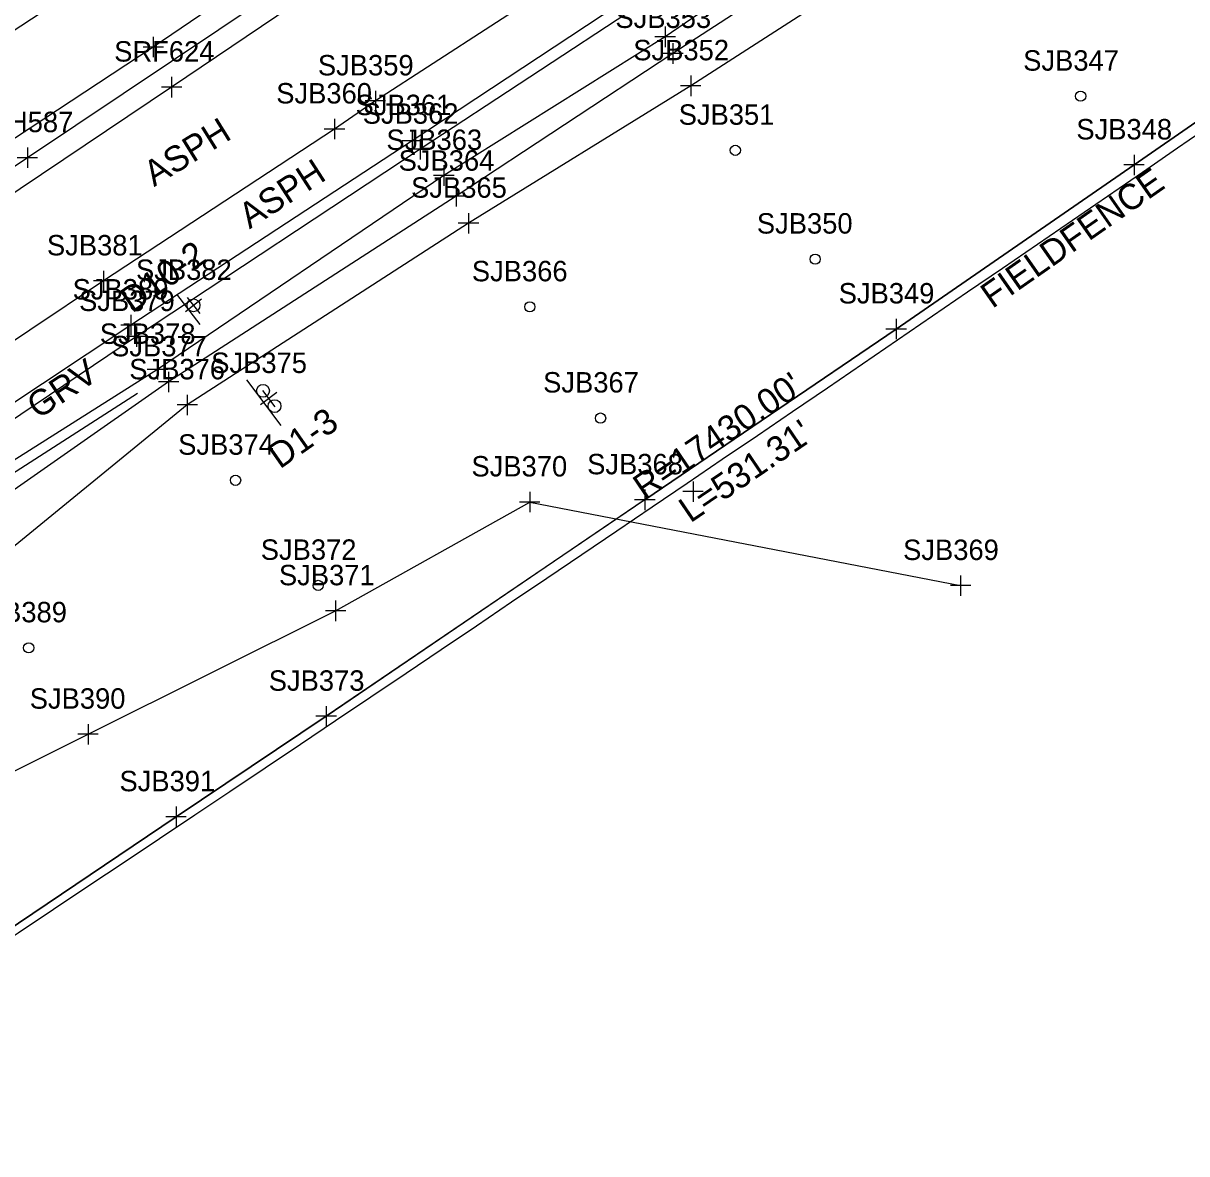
# Model space of a CAD drawing. Extents: x 941041 to 969446, y 397014 to 416764.
# Drawn here: x 950703.8 to 950931.5, y 402209.8 to 402431.1 of the extents above; entities that cross this region are included whole.
import ezdxf

# ---------------------------------------------------------------- set-up
doc = ezdxf.new("R2010")
doc.units = 0
for name, color, linetype in [('SURVEY - CENTERLINE - Preliminary', 7, 'Continuous'), ('SURVEY - DRAINAGE - Area Shapes Text', 7, 'Continuous'), ('SURVEY - DTM - Breaklines', 7, 'Continuous'), ('SURVEY - DTM - Breaklines - Points - Locators', 7, 'Continuous'), ('SURVEY - DTM - Breaklines - Points - Numbers', 7, 'Continuous'), ('SURVEY - DTM - Spot Points - Locators', 7, 'Continuous'), ('SURVEY - DTM - Spot Points - Point Numbers', 7, 'Continuous'), ('SURVEY - DTM GRAPHICS - Boundary Line', 7, 'Continuous'), ('SURVEY - NON-TRANSPORTATION - Features', 7, 'Continuous'), ('SURVEY - NON-TRANSPORTATION - Features - Points - Locators', 7, 'Continuous'), ('SURVEY - NON-TRANSPORTATION - Features - Points - Numbers', 7, 'Continuous'), ('SURVEY - NON-TRANSPORTATION - Features Text', 7, 'Continuous'), ('SURVEY - PROPERTY - ROW Lines', 7, 'Continuous'), ('SURVEY - PROPERTY - ROW Lines - Points - Locators', 7, 'Continuous'), ('SURVEY - PROPERTY - ROW Lines Text', 7, 'Continuous'), ('SURVEY - TRAFFIC CONTROL - Signs - Points - Locators', 7, 'Continuous'), ('SURVEY - TRAFFIC CONTROL - Signs - Points - Numbers', 7, 'Continuous'), ('SURVEY - TRAFFIC CONTROL - Signs and Devices with Text', 7, 'Continuous'), ('SURVEY - TRANSPORTATION - Features', 7, 'Continuous'), ('SURVEY - TRANSPORTATION - Features - Points - Locators', 7, 'Continuous'), ('SURVEY - TRANSPORTATION - Features - Points - Numbers', 7, 'Continuous'), ('SURVEY - TRANSPORTATION - Features Text', 7, 'Continuous'), ('SURVEY - TRANSPORTATION - Roads', 7, 'Continuous'), ('SURVEY - TRANSPORTATION - Roads - Points - Locators', 7, 'Continuous'), ('SURVEY - TRANSPORTATION - Roads - Points - Numbers', 7, 'Continuous'), ('SURVEY - VEGETATION - Features - Points - Locators', 7, 'Continuous'), ('SURVEY - VEGETATION - Features - Points - Numbers', 7, 'Continuous'), ('SURVEY - VEGETATION - Features with Text', 7, 'Continuous')]:
    doc.layers.add(name, color=color, linetype=linetype)

msp = doc.modelspace()

# ---------------------------------------------------------------- linework, layer by layer
at = {"layer": 'SURVEY - CENTERLINE - Preliminary'}
msp.add_arc((941043.59, 416761.87), 17280, 288.461371, 305.045557, dxfattribs=at)
msp.add_arc((941043.59, 416761.87), 17280, 288.461371, 305.045557, dxfattribs=at)
msp.add_arc((941043.59, 416761.87), 17280, 288.461371, 305.045557, dxfattribs=at)
msp.add_arc((941043.59, 416761.87), 17280, 288.461371, 305.045557, dxfattribs=at)
at = {"layer": 'SURVEY - DRAINAGE - Area Shapes Text'}
msp.add_line((950694.58, 402338.47), (950726.16, 402358.73), dxfattribs=at)
at = {"layer": 'SURVEY - DTM - Breaklines'}
for points in [[(951152.5, 402631.02), (951108.6, 402604.18), (951066.61, 402581.14), (951013.4, 402547.54), (950968.11, 402519.3), (950921.79, 402488.61), (950877.14, 402461.14), (950829.42, 402428.48), (950786.11, 402401.33), (950730.07, 402363.37), (950688.29, 402336.96), (950634.86, 402300.1), (950589.68, 402268.86), (950545.74, 402240.39), (950502.04, 402212.23), (950456.16, 402183.9), (950406.8, 402152.68), (950358.57, 402121.14)], [(951158.91, 402626.39), (951110.6, 402601.22), (951068.26, 402577.11), (951016.8, 402543.55), (950970.73, 402514.41), (950923.44, 402484.17), (950880.95, 402457.72), (950830.92, 402425.21), (950788.5, 402397.27), (950732.24, 402360.93), (950690.66, 402331.94), (950637.75, 402296.72), (950592.13, 402265.5), (950546.1, 402236.16), (950504.3, 402207.47), (950458.94, 402178.89), (950409.79, 402147.02), (950361.17, 402116.28)], [(951158.86, 402619.36), (951113.54, 402594.8), (951069.19, 402568.77), (951019.39, 402536.46), (950972.54, 402509.07), (950927.06, 402479.55), (950884.46, 402451.13), (950834.42, 402418.88), (950790.94, 402391.98), (950735.9, 402356.43), (950695.35, 402323.36), (950643.84, 402287.35), (950599.37, 402255.58), (950552.78, 402225.45), (950511.59, 402194.12), (950467.23, 402165.65), (950418.65, 402131.83), (950368.95, 402103.84)], [(950954.22, 402602.88), (950907.42, 402570.91), (950858.97, 402534.82), (950816.52, 402506.22), (950767.56, 402472.61), (950719.62, 402441.34), (950668.54, 402407.77), (950621.37, 402377.17), (950570.03, 402342.08), (950523.93, 402312.47), (950473.09, 402278.16), (950424.4, 402247.92), (950373.45, 402212.11), (950327.09, 402183.89), (950286.09, 402156.44)]]:
    msp.add_lwpolyline(points, dxfattribs=at)
at = {"layer": 'SURVEY - DTM - Breaklines - Points - Locators'}
for p, q in [((950829.42, 402430.48), (950829.42, 402426.48)), ((950831.42, 402428.48), (950827.42, 402428.48)), ((950832.92, 402425.21), (950828.92, 402425.21)), ((950830.92, 402427.21), (950830.92, 402423.21)), ((950834.42, 402420.88), (950834.42, 402416.88)), ((950836.42, 402418.88), (950832.42, 402418.88)), ((950786.11, 402403.33), (950786.11, 402399.33)), ((950788.11, 402401.33), (950784.11, 402401.33)), ((950788.5, 402399.27), (950788.5, 402395.27)), ((950790.5, 402397.27), (950786.5, 402397.27)), ((950790.94, 402393.98), (950790.94, 402389.98)), ((950792.94, 402391.98), (950788.94, 402391.98)), ((950730.07, 402365.37), (950730.07, 402361.37)), ((950732.07, 402363.37), (950728.07, 402363.37)), ((950732.24, 402362.93), (950732.24, 402358.93)), ((950734.24, 402360.93), (950730.24, 402360.93)), ((950735.9, 402358.43), (950735.9, 402354.43)), ((950737.9, 402356.43), (950733.9, 402356.43))]:
    msp.add_line(p, q, dxfattribs=at)
at = {"layer": 'SURVEY - DTM - Spot Points - Locators'}
for centre in [(950910.72, 402416.85), (950843.15, 402406.26), (950858.78, 402384.96), (950802.94, 402375.62), (950816.78, 402353.85), (950745.36, 402341.67), (950761.52, 402321.1), (950704.87, 402308.87)]:
    msp.add_circle(centre, 1, dxfattribs=at)
at = {"layer": 'SURVEY - DTM GRAPHICS - Boundary Line'}
msp.add_lwpolyline([(950447.34, 402088), (950495.74, 402118.67), (950541.75, 402148.66), (950588.04, 402178.52), (950674.73, 402236.09), (950733.71, 402275.8), (950763.08, 402295.47), (950825.29, 402337.84), (950825.43, 402337.84), (950874.62, 402371.28), (950921.17, 402403.39), (950960.76, 402430.84)], dxfattribs=at)
at = {"layer": 'SURVEY - NON-TRANSPORTATION - Features'}
msp.add_lwpolyline([(951119.87, 402541.66), (951096.62, 402525.45), (951052.24, 402494.52), (951007.05, 402462.77), (950960.76, 402430.84), (950921.17, 402403.39), (950874.62, 402371.28), (950825.43, 402337.84), (950763.08, 402295.47), (950733.71, 402275.8), (950674.73, 402236.09), (950608.89, 402192.64), (950588.04, 402178.52), (950541.75, 402148.66), (950495.74, 402118.67), (950447.34, 402088), (950397.39, 402056.13)], dxfattribs=at)
msp.add_lwpolyline([(951119.87, 402541.66), (951096.62, 402525.45), (951052.24, 402494.52), (951007.05, 402462.77), (950960.76, 402430.84), (950921.17, 402403.39), (950874.62, 402371.28), (950825.43, 402337.84), (950763.08, 402295.47), (950733.71, 402275.8), (950674.73, 402236.09), (950608.89, 402192.64), (950588.04, 402178.52), (950541.75, 402148.66), (950495.74, 402118.67), (950447.34, 402088), (950397.39, 402056.13)], dxfattribs=at)
at = {"layer": 'SURVEY - NON-TRANSPORTATION - Features - Points - Locators'}
for p, q in [((950921.17, 402405.39), (950921.17, 402401.39)), ((950923.17, 402403.39), (950919.17, 402403.39)), ((950874.62, 402373.28), (950874.62, 402369.28)), ((950876.62, 402371.28), (950872.62, 402371.28)), ((950825.43, 402339.84), (950825.43, 402335.84)), ((950827.43, 402337.84), (950823.43, 402337.84)), ((950765.08, 402295.47), (950761.08, 402295.47)), ((950763.08, 402297.47), (950763.08, 402293.47)), ((950733.71, 402277.8), (950733.71, 402273.8)), ((950735.71, 402275.8), (950731.71, 402275.8))]:
    msp.add_line(p, q, dxfattribs=at)
at = {"layer": 'SURVEY - PROPERTY - ROW Lines'}
for radius, start in [(17130, 302.448118), (17430, 303.299048)]:
    msp.add_arc((941043.59, 416761.87), radius, start, 305.045557, dxfattribs=at)
at = {"layer": 'SURVEY - PROPERTY - ROW Lines - Points - Locators'}
for p, q in [((950834.87, 402341.45), (950834.87, 402337.45)), ((950836.87, 402339.45), (950832.87, 402339.45))]:
    msp.add_line(p, q, dxfattribs=at)
at = {"layer": 'SURVEY - TRAFFIC CONTROL - Signs - Points - Locators'}
for p, q in [((950735.89, 402377.47), (950738.34, 402374.31)), ((950738.69, 402377.12), (950735.53, 402374.66)), ((950750.63, 402359.27), (950753.04, 402356.07)), ((950753.43, 402358.87), (950750.24, 402356.47))]:
    msp.add_line(p, q, dxfattribs=at)
at = {"layer": 'SURVEY - TRAFFIC CONTROL - Signs and Devices with Text'}
for p, q in [((950738.44, 402372.18), (950733.85, 402378.1)), ((950754.29, 402352.38), (950747.55, 402361.33))]:
    msp.add_line(p, q, dxfattribs=at)
for centre in [(950737.12, 402375.92), (950750.73, 402359.18), (950752.98, 402356.19)]:
    msp.add_circle(centre, 1.25, dxfattribs=at)
at = {"layer": 'SURVEY - TRANSPORTATION - Features'}
for points in [[(951277.47, 402695.38), (951229.93, 402676.01), (951182.94, 402653.47), (951149.42, 402637.26), (951104.36, 402612.66), (951061.62, 402587.4), (951008.79, 402554.6), (950963.63, 402525.34), (950917.31, 402495.02), (950873.37, 402466.44), (950824.39, 402434.67), (950781.46, 402406.46), (950725.98, 402369.8), (950683.44, 402341.18), (950630.92, 402306.31), (950585.33, 402275.11), (950540.58, 402246.89), (950498.56, 402218.79), (950452.91, 402189.54), (950403.9, 402158.05), (950354.41, 402126.88)], [(950965.73, 402588.73), (950917.42, 402555.24), (950868.31, 402521.46), (950826.01, 402492.51), (950776.89, 402458.87), (950729.25, 402426.48), (950680.83, 402394.64), (950629.92, 402359.73), (950580.8, 402327.44), (950532.74, 402296.03), (950482.58, 402263.96), (950433.16, 402230.96), (950381.75, 402199.48), (950334.88, 402167.82), (950296.17, 402143.53)]]:
    msp.add_lwpolyline(points, dxfattribs=at)
at = {"layer": 'SURVEY - TRANSPORTATION - Features - Points - Locators'}
for p, q in [((950729.25, 402428.48), (950729.25, 402424.48)), ((950731.25, 402426.48), (950727.25, 402426.48)), ((950781.46, 402408.46), (950781.46, 402404.46)), ((950783.46, 402406.46), (950779.46, 402406.46)), ((950725.98, 402371.8), (950725.98, 402367.8)), ((950727.98, 402369.8), (950723.98, 402369.8))]:
    msp.add_line(p, q, dxfattribs=at)
at = {"layer": 'SURVEY - TRANSPORTATION - Roads'}
for points in [[(951273.58, 402702.54), (951226.33, 402683.36), (951179.98, 402662.49), (951179.16, 402662.13), (951145.66, 402645.64), (951099.17, 402620.35), (951056.11, 402594.7), (951003.51, 402562.73), (950957.51, 402534.28), (950910.56, 402504.56), (950866.01, 402476.08), (950817.84, 402445.22), (950772.71, 402415.92), (950764.72, 402410.43)], [(951275.49, 402697.96), (951229.31, 402678.15), (951181.44, 402656.91), (951181.74, 402656.94), (951148.26, 402640.38), (951102.14, 402615.54), (951058.64, 402589.79), (951006.93, 402557.14), (950961.95, 402527.72), (950915.55, 402497.09), (950871.98, 402468.58), (950823.25, 402436.78), (950779.92, 402408.15), (950724.88, 402372.06), (950681.7, 402343.42), (950629.67, 402308.48), (950583.95, 402278.02), (950540.12, 402249.45), (950496.82, 402221.18), (950451.35, 402191.92), (950402.08, 402160.33), (950352.8, 402129.06)], [(950997.25, 402605.16), (950947.61, 402570.96), (950897.79, 402536.23), (950849.92, 402503.18), (950805.59, 402472.75), (950751.56, 402436.24), (950704.62, 402404.81), (950656.44, 402372.58), (950608.89, 402340.78), (950558.63, 402307.4), (950510.07, 402275.8), (950457.34, 402241.68), (950409.69, 402210.98), (950359.93, 402179.15), (950311.91, 402148.62), (950299.02, 402140.42)], [(950970.87, 402581.82), (950921.09, 402547.35), (950873.74, 402514.79), (950830.15, 402484.8), (950782.66, 402452.28), (950732.84, 402418.63), (950686.23, 402387.4), (950633.71, 402352.35), (950586.01, 402320.76), (950536.08, 402287.71), (950487.8, 402256.33), (950435.96, 402222.89), (950387.14, 402191.82), (950338.23, 402160.65), (950300.22, 402136.48)], [(950764.72, 402410.43), (950719.52, 402380.69), (950676.18, 402351.75), (950623.85, 402316.82), (950578.64, 402286.86), (950534.96, 402258.2), (950491.41, 402229.98), (950446.01, 402200.6), (950395.93, 402168.42), (950348.14, 402138.27)]]:
    msp.add_lwpolyline(points, dxfattribs=at)
at = {"layer": 'SURVEY - TRANSPORTATION - Roads - Points - Locators'}
for p, q in [((950732.84, 402420.63), (950732.84, 402416.63)), ((950734.84, 402418.63), (950730.84, 402418.63)), ((950772.71, 402417.92), (950772.71, 402413.92)), ((950774.71, 402415.92), (950770.71, 402415.92)), ((950764.72, 402412.43), (950764.72, 402408.43)), ((950766.72, 402410.43), (950762.72, 402410.43)), ((950779.92, 402410.15), (950779.92, 402406.15)), ((950781.92, 402408.15), (950777.92, 402408.15)), ((950706.62, 402404.81), (950702.62, 402404.81)), ((950704.62, 402406.81), (950704.62, 402402.81)), ((950719.52, 402382.69), (950719.52, 402378.69)), ((950721.52, 402380.69), (950717.52, 402380.69)), ((950724.88, 402374.06), (950724.88, 402370.06)), ((950726.88, 402372.06), (950722.88, 402372.06))]:
    msp.add_line(p, q, dxfattribs=at)
at = {"layer": 'SURVEY - VEGETATION - Features - Points - Locators'}
for p, q in [((950802.92, 402339.42), (950802.92, 402335.42)), ((950804.92, 402337.42), (950800.92, 402337.42)), ((950887.23, 402323.06), (950887.23, 402319.06)), ((950889.23, 402321.06), (950885.23, 402321.06)), ((950764.93, 402318.12), (950764.93, 402314.12)), ((950766.93, 402316.12), (950762.93, 402316.12)), ((950716.48, 402293.96), (950716.48, 402289.96)), ((950718.48, 402291.96), (950714.48, 402291.96))]:
    msp.add_line(p, q, dxfattribs=at)
at = {"layer": 'SURVEY - VEGETATION - Features with Text'}
msp.add_lwpolyline([(950674.23, 402183.52), (950568.46, 402198.32), (950554.71, 402218.33), (950657.62, 402262.49), (950716.48, 402291.96), (950764.93, 402316.12), (950802.92, 402337.42), (950887.23, 402321.06)], dxfattribs=at)

# ---------------------------------------------------------------- texts
at = {"layer": 'SURVEY - DTM - Breaklines - Points - Numbers'}
for s, p in [('SJB353', (950819.68, 402430.21)), ('SJB352', (950823.18, 402423.88)), ('SJB363', (950774.87, 402406.33)), ('SJB364', (950777.26, 402402.27)), ('SJB365', (950779.7, 402396.98)), ('SJB378', (950718.78, 402368.37)), ('SJB377', (950721, 402365.93)), ('SJB376', (950724.55, 402361.43))]:
    msp.add_text(s, height=4, dxfattribs=at).set_placement(p)
at = {"layer": 'SURVEY - DTM - Spot Points - Point Numbers'}
for s, p in [('SJB347', (950899.48, 402421.85)), ('SJB351', (950832.06, 402411.26)), ('SJB350', (950847.36, 402389.96)), ('SJB366', (950791.59, 402380.62)), ('SJB367', (950805.54, 402358.85)), ('SJB374', (950734.12, 402346.67)), ('SJB372', (950750.28, 402326.1)), ('SJB389', (950693.62, 402313.87))]:
    msp.add_text(s, height=4, dxfattribs=at).set_placement(p)
at = {"layer": 'SURVEY - NON-TRANSPORTATION - Features - Points - Numbers'}
for s, p in [('SJB348', (950909.88, 402408.39)), ('SJB349', (950863.37, 402376.28)), ('SJB368', (950814.15, 402342.84)), ('SJB373', (950751.84, 402300.47)), ('SJB391', (950722.63, 402280.8))]:
    msp.add_text(s, height=4, dxfattribs=at).set_placement(p)
at = {"layer": 'SURVEY - NON-TRANSPORTATION - Features Text'}
msp.add_text('FIELDFENCE', height=4.998, rotation=34.974, dxfattribs=at).set_placement((950893.45, 402375.19))
at = {"layer": 'SURVEY - PROPERTY - ROW Lines Text'}
for s, p in [("R=17430.00'", (950825.38, 402337.7)), ("L=531.31'", (950834.34, 402333.21))]:
    msp.add_text(s, height=5, rotation=34.1723, dxfattribs=at).set_placement(p)
at = {"layer": 'SURVEY - TRAFFIC CONTROL - Signs - Points - Numbers'}
for s, p in [('SJB382', (950725.87, 402380.89)), ('SJB375', (950740.59, 402362.67))]:
    msp.add_text(s, height=4, dxfattribs=at).set_placement(p)
at = {"layer": 'SURVEY - TRAFFIC CONTROL - Signs and Devices with Text'}
for s, p in [('D10-2', (950725.11, 402374.29)), ('D1-3', (950754.02, 402343.77))]:
    msp.add_text(s, height=5, rotation=35, dxfattribs=at).set_placement(p)
at = {"layer": 'SURVEY - TRANSPORTATION - Features - Points - Numbers'}
for s, p in [('SJB362', (950770.23, 402411.46)), ('SJB379', (950714.73, 402374.8))]:
    msp.add_text(s, height=4, dxfattribs=at).set_placement(p)
at = {"layer": 'SURVEY - TRANSPORTATION - Features Text'}
for s, rotation, p in [('ASPH', 31.8796, (950729.4, 402399.04)), ('ASPH', 32.8557, (950748.09, 402390.77)), ('GRV', 33.6901, (950706.71, 402353.52))]:
    msp.add_text(s, height=5, rotation=rotation, dxfattribs=at).set_placement(p)
at = {"layer": 'SURVEY - TRANSPORTATION - Roads - Points - Numbers'}
for s, p in [('SRF624', (950721.6, 402423.63)), ('SJB359', (950761.46, 402420.92)), ('SJB360', (950753.31, 402415.43)), ('SJB361', (950768.83, 402413.15)), ('SRH587', (950693.38, 402409.81)), ('SJB381', (950708.44, 402385.69)), ('SJB380', (950713.46, 402377.06))]:
    msp.add_text(s, height=4, dxfattribs=at).set_placement(p)
at = {"layer": 'SURVEY - VEGETATION - Features - Points - Numbers'}
for s, p in [('SJB370', (950791.51, 402342.42)), ('SJB369', (950875.98, 402326.06)), ('SJB371', (950753.84, 402321.12)), ('SJB390', (950705.07, 402296.96))]:
    msp.add_text(s, height=4, dxfattribs=at).set_placement(p)

doc.saveas('drawing.dxf')
